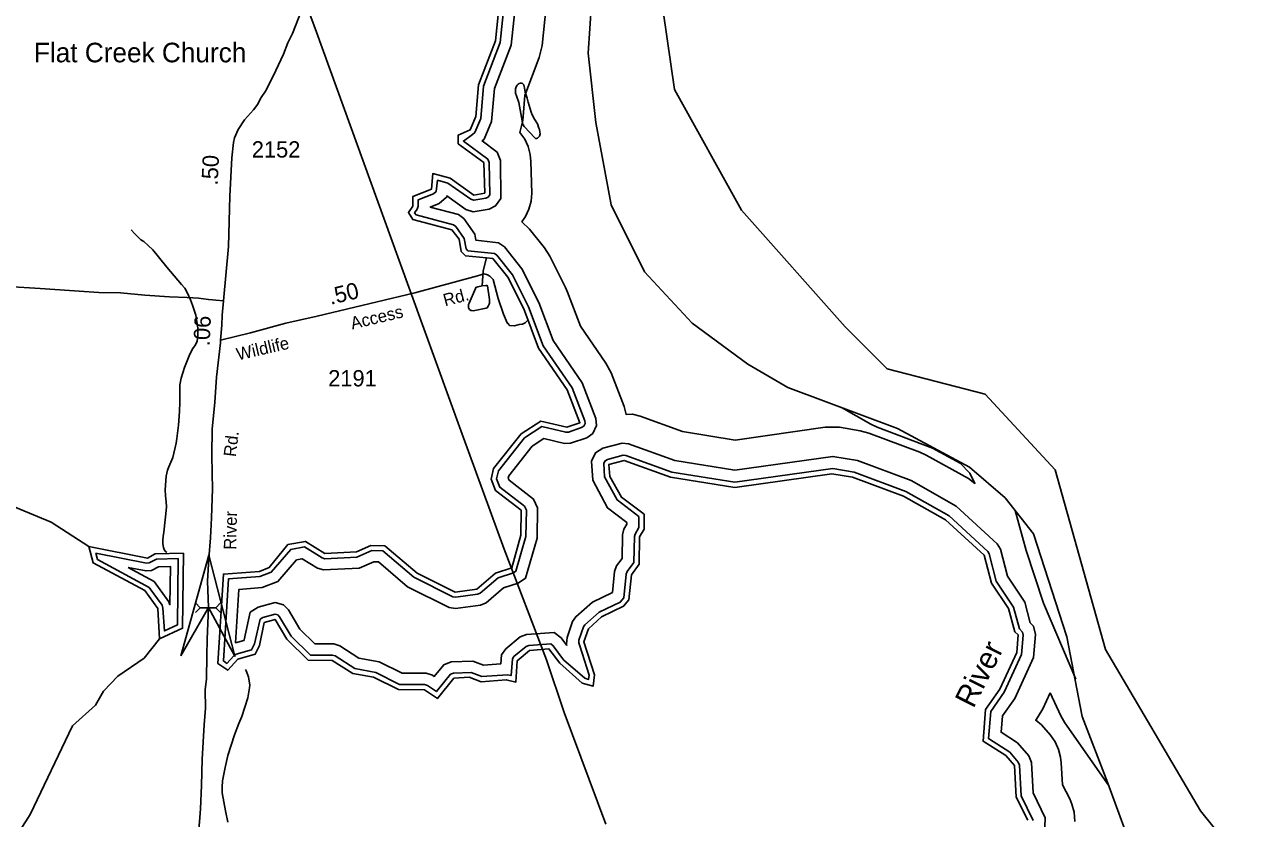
# Model space of a CAD drawing. Extents: x 1473865 to 1648260, y 639067 to 773536.
# Drawn here: x 1635672 to 1645131, y 653423 to 659498 of the extents above; entities that cross this region are included whole.
import ezdxf

# ---------------------------------------------------------------- set-up
doc = ezdxf.new("R2010")
doc.units = 0
for name, color, linetype in [('Exist Boundary Political CountyLine', 7, 'Continuous'), ('Exist Cultural Church with Cemetery Label', 7, 'Continuous'), ('Exist Hydrographic Buffer Line', 7, 'Continuous'), ('Exist Hydrographic Creek Single Shore', 7, 'Continuous'), ('Exist Hydrographic Lake Shore', 7, 'Continuous'), ('Exist Hydrographic Misc Water Feature', 7, 'Continuous'), ('Exist Hydrographic River Shore', 7, 'Continuous'), ('Exist Hydrographic River Shore Label', 7, 'Continuous'), ('Exist Road Non-System Type 51', 7, 'Continuous'), ('Exist Road Secondary Mileage Hundredths English Label', 7, 'Continuous'), ('Exist Road Secondary Structure Culvert Attributed CELL', 7, 'Continuous'), ('Exist Road Secondary Structure Culvert CELL', 7, 'Continuous'), ('Exist Road Secondary Type 51 Attributed', 7, 'Continuous'), ('Exist Road Secondary Type 51 Label', 7, 'Continuous'), ('Exist Road Secondary Type 51 Number Label', 7, 'Continuous'), ('Exist Utilities Electrical Transmission Line', 7, 'Continuous')]:
    doc.layers.add(name, color=color, linetype=linetype)

msp = doc.modelspace()

# ---------------------------------------------------------------- linework, layer by layer
at = {"layer": 'Exist Boundary Political CountyLine'}
msp.add_lwpolyline([(1640027.9, 659850.2), (1639988.5, 659279.5), (1640047.5, 658748.2), (1640165.6, 658118.4), (1640421.2, 657606.8), (1640785.1, 657213.2), (1641212.8, 656898.3), (1641517.7, 656721.2), (1642358.5, 656406.4), (1642909.2, 656111.2), (1643184.5, 655875), (1643400.8, 655599.5), (1643656.5, 654812.4), (1643774.5, 654202.3), (1643971.2, 653690.6), (1644187.5, 653100.3)], dxfattribs=at)
at = {"layer": 'Exist Hydrographic Buffer Line'}
for points in [[(1639826.5, 654745.2), (1639782, 654804.9), (1639728, 654844.7), (1639515.9, 654830.5), (1639468.9, 654811.4), (1639357, 654718.9), (1639324.6, 654673), (1639319.6, 654604.4), (1639187.3, 654594.9), (1639106.4, 654625.8), (1638940.3, 654619.7), (1638883, 654596.7), (1638809.9, 654508.3), (1638795.2, 654518.3), (1638748.1, 654533), (1638564.7, 654533.6), (1638389, 654621.8), (1638232.5, 654649.5), (1638086.8, 654743.8), (1638041.5, 654757.3), (1637896.2, 654757.7), (1637780.5, 654871.1), (1637693.4, 655019.2), (1637654.9, 655057.2), (1637590.6, 655074.5), (1637460, 655038.6), (1637400.4, 654999.6), (1637352.6, 654788), (1637351.1, 654785), (1637288.4, 654766.3), (1637313.5, 655175), (1637491.9, 655188.4), (1637612.1, 655235), (1637755.5, 655402.5), (1637797.7, 655409.9), (1637916.1, 655337.1), (1637961.9, 655324.1), (1638235.4, 655337), (1638348.1, 655385.9), (1638383.5, 655385.2), (1638605.2, 655195.8), (1638924.3, 655036.2), (1638973, 655028.1), (1639164.8, 655054.4), (1639207.7, 655073.4), (1639341.2, 655187.2), (1639453.8, 655223.4), (1639507.9, 655259.8), (1639597.8, 655566.8), (1639601.8, 655798.4), (1639570.5, 655866.5), (1639383, 656010.2), (1639376.5, 656027.6), (1639380.3, 656044.8), (1639560.5, 656271.1), (1639649.6, 656329.3), (1639808.9, 656292.1), (1639854.8, 656294.3), (1639977.6, 656336.1), (1640024.3, 656368.2), (1640052.4, 656428.7), (1640047.8, 656484.2), (1639942.5, 656757.2), (1639720.1, 657080.7), (1639610.9, 657371.6), (1639481.1, 657629.6), (1639348.7, 657796.4), (1639302.9, 657829), (1639129.6, 657847.3), (1639121.3, 657895.6), (1639037.1, 658014), (1638994.7, 658044.7), (1638779.3, 658101.2), (1638848.6, 658128.7), (1638904.2, 658176.6), (1638905.6, 658187.3), (1639052.3, 658083.8), (1639107.9, 658066.2), (1639229.6, 658087), (1639279.5, 658110.2), (1639320.5, 658168.7), (1639316.3, 658459.3), (1639292.6, 658521.5), (1639175.7, 658608.1), (1639191.8, 658622.6), (1639249.6, 658757.5), (1639272.5, 659008.5), (1639399.3, 659341.4), (1639480, 660108.3)], [(1639800.4, 654637), (1639721, 654743.6), (1639702.5, 654757.2), (1639535.4, 654746.1), (1639513.3, 654737.1), (1639420.3, 654660.2), (1639408.2, 654643.1), (1639398.9, 654515.4), (1639370.1, 654522.3), (1639174.6, 654508.2), (1639092.1, 654539.6), (1638958.3, 654534.7), (1638935.1, 654525.4), (1638826.1, 654393.4), (1638757.5, 654440.4), (1638734.9, 654447.5), (1638544.3, 654448.1), (1638361.7, 654539.7), (1638200.6, 654568.3), (1638050.6, 654665.3), (1638028.9, 654671.8), (1637861.2, 654672.1), (1637712.5, 654817.9), (1637625.3, 654966.1), (1637610.8, 654980.4), (1637590.8, 654985.8), (1637495.6, 654959.6), (1637476.2, 654947), (1637433.7, 654758.2), (1637410.2, 654713.3), (1637292.3, 654678.1), (1637274.2, 654666.7), (1637221.4, 654608.6), (1637194.2, 654627.1), (1637232.6, 655254.7), (1637472.8, 655272.8), (1637561.1, 655307), (1637710.4, 655481.5), (1637814.9, 655499.8), (1637950.8, 655416.2), (1637971.8, 655410.2), (1638215.7, 655421.8), (1638331.2, 655471.8), (1638415.8, 655470.2), (1638652.8, 655267.7), (1638951.1, 655118.5), (1638974.2, 655114.7), (1639141.2, 655137.6), (1639161.6, 655146.6), (1639298.7, 655263.5), (1639416.1, 655301.1), (1639434.5, 655313.5), (1639512.4, 655579.8), (1639515.9, 655780.4), (1639501.6, 655811.5), (1639311.3, 655957.3), (1639287.5, 656021.4), (1639301, 656082.5), (1639502.1, 656335.2), (1639633.5, 656421), (1639816.8, 656378.2), (1639838.7, 656379.2), (1639938.8, 656413.3), (1639956.5, 656425.5), (1639965.2, 656444.2), (1639963.5, 656464.9), (1639866.3, 656717), (1639643.6, 657040.9), (1639532.4, 657337.3), (1639408.6, 657583.3), (1639289.2, 657733.7), (1639271.6, 657746.2), (1639068.2, 657767.7), (1639054.1, 657782), (1639040.3, 657861.8), (1638975.6, 657952.9), (1638957.5, 657965.9), (1638670.5, 658041.3), (1638659.8, 658058.5), (1638678.6, 658085.4), (1638685.9, 658107.9), (1638686.5, 658156.5), (1638803.6, 658202.9), (1638823.5, 658220.1), (1638834.8, 658307.1), (1638914.7, 658285.7), (1639090.8, 658161.4), (1639113.9, 658154.1), (1639203.9, 658169.5), (1639222.6, 658178.2), (1639234.5, 658195.1), (1639231, 658442.9), (1639221.5, 658467.7), (1639033.2, 658607.2), (1639102.2, 658657), (1639120.5, 658673.6), (1639165.6, 658778.8), (1639188.3, 659028), (1639315.3, 659361.5), (1639392.6, 660095.4)], [(1641930.6, 656566.6), (1642153.7, 656440.4), (1642203.3, 656417.1), (1642628.2, 656256), (1642838.7, 656141.1), (1642911.9, 656065), (1642952.1, 655986.9), (1642902.5, 656022.8), (1642579.6, 656203.3), (1642529.9, 656226.3), (1642139.9, 656372.1), (1642072.7, 656390), (1641914.7, 656416.2), (1641804.9, 656417.3), (1641115.1, 656318.7), (1640711.4, 656383.5), (1640387.2, 656500.6), (1640327.4, 656516.6), (1640280.4, 656513.7), (1640264.1, 656574.3), (1640164.8, 656832.2), (1640125, 656907.4), (1639929.3, 657190.3), (1639831.9, 657449.7), (1639816.4, 657485.2), (1639694.4, 657727.3), (1639653.8, 657790.4), (1639538.7, 657933.9), (1639481.4, 657989.9), (1639508.7, 658028.8), (1639535.1, 658085.7), (1639551.4, 658146.3), (1639556.9, 658208.8), (1639550.8, 658451.2), (1639545.4, 658504.5), (1639529.2, 658565.1), (1639502.6, 658622), (1639466.7, 658673.3), (1639487.7, 658764.9), (1639503.6, 658956.5), (1639614.3, 659247.6), (1639636, 659338.6), (1639711.1, 660062.4)], [(1643469.2, 652871), (1643489.8, 653426.3), (1643398.3, 653617.9), (1643384.8, 653849.4), (1643364.5, 653900.9), (1643279.4, 654000.2), (1643152.8, 654081.2), (1643162.7, 654208.2), (1643256.7, 654340.9), (1643399.5, 654652.5), (1643415.8, 654830.8), (1643401.6, 654893.1), (1643376.3, 654919.3), (1643333.6, 655078.1), (1643201.1, 655277.2), (1643147.4, 655483.1), (1643121.9, 655525.1), (1642808.4, 655813), (1642462.4, 656007.8), (1642051.9, 656161.7), (1641863.7, 656193.6), (1641113.2, 656088.2), (1640654, 656161.9), (1640298.3, 656290.5), (1640249.9, 656294.6), (1640100.6, 656255.8), (1640045.3, 656220.7), (1640015, 656156.3), (1640024.4, 656010.5), (1640138.3, 655799.4), (1640285.2, 655686.8), (1640285.1, 655673.3), (1640262.7, 655635), (1640250.9, 655592.5), (1640248.3, 655412.6), (1640206.7, 655355.5), (1640190.7, 655312.8), (1640174.8, 655151.7), (1640023, 655077.6), (1639894.2, 654965.4), (1639869.9, 654928.5), (1639827.2, 654805.6), (1639823.2, 654755.6), (1639826.5, 654745.2)], [(1643396.9, 653407), (1643307.4, 653594.5), (1643293.8, 653829.3), (1643284.5, 653852.7), (1643218.3, 653929.9), (1643056.6, 654033.4), (1643072.9, 654240.7), (1643176.6, 654387.1), (1643309.2, 654676.6), (1643322.8, 654824.6), (1643317.5, 654847.6), (1643293.5, 654872.4), (1643248.5, 655039.6), (1643115.9, 655239), (1643061.6, 655446.8), (1643049.9, 655466.1), (1642754, 655738), (1642423.4, 655924), (1642027.9, 656072.3), (1641862.4, 656100.4), (1641112.3, 655995), (1640630.8, 656072.3), (1640278.5, 656199.7), (1640257.9, 656201.5), (1640137.8, 656170.3), (1640117.3, 656157.3), (1640108.5, 656138.5), (1640115, 656036.5), (1640210, 655860.5), (1640377.7, 655732), (1640377, 655648), (1640348.3, 655598.8), (1640342.8, 655579.3), (1640340, 655382), (1640288.5, 655311.4), (1640281.1, 655291.8), (1640263.4, 655111.2), (1640235, 655078.6), (1640074.3, 655000.2), (1639964.2, 654904.3), (1639953.1, 654887.4), (1639918.1, 654786.4), (1639916.4, 654766.4), (1639924, 654742.8)], [(1643259.5, 655779.5), (1643343.6, 655473.2), (1643477, 655068.7), (1643725.7, 654487)], [(1636218.2, 655451.8), (1636605.2, 655376), (1636626.5, 655377.7), (1636682.4, 655407.2), (1636847.4, 655411.4), (1636842.1, 654903.8), (1636742.2, 654857.4), (1636731.7, 655032.1), (1636724.2, 655053.2), (1636625.3, 655189.8), (1636230.2, 655404.8), (1636218.2, 655451.8)], [(1636466.2, 655343.3), (1636601.8, 655316.8), (1636643.2, 655320.1), (1636697.6, 655348.7), (1636788, 655351), (1636784.9, 655058), (1636776.8, 655080.9), (1636665.1, 655235.1), (1636466.2, 655343.3)], [(1639924, 654742.8), (1639996.1, 654518.2), (1639992.5, 654485.8), (1639963.6, 654494.4), (1639800.4, 654637)], [(1643716.8, 653398.3), (1643711.3, 653470.6), (1643695.1, 653531.2), (1643678, 653570.7), (1643623, 653679.5), (1643613.2, 653847.7), (1643608.4, 653889.6), (1643592.1, 653950.2), (1643565.7, 654007.1), (1643529.7, 654058.4), (1643460.9, 654138.5), (1643417.6, 654173.8), (1643437.6, 654202.1), (1643471.5, 654260.9), (1643527.5, 654383.6)], [(1643527.5, 654383.6), (1643610.1, 654208), (1643641.1, 654154.7), (1643976.4, 653676.3)]]:
    msp.add_lwpolyline(points, dxfattribs=at)
at = {"layer": 'Exist Hydrographic Creek Single Shore'}
for points in [[(1636163.8, 655503.2), (1635873.8, 655689.6), (1635500.9, 655844.8), (1635433.8, 655846.1)], [(1634887.7, 652702.9), (1635172.8, 652831.7), (1635560.8, 653211.2), (1635713.8, 653451), (1636038.8, 654130.4), (1636215.8, 654287.6), (1636275.8, 654394.8), (1636384.8, 654510.7), (1636586.8, 654647.8), (1636705.8, 654796.4)]]:
    msp.add_lwpolyline(points, dxfattribs=at)
at = {"layer": 'Exist Hydrographic Lake Shore'}
for points in [[(1636705.8, 654796.4), (1636881.9, 654878.2), (1636887.8, 655452.4), (1636671.8, 655446.9), (1636612.8, 655415.3), (1636163.8, 655503.2)], [(1636705.8, 654796.4), (1636691.8, 655029.7), (1636592.9, 655166.3), (1636195.9, 655377.8), (1636163.8, 655503.2)]]:
    msp.add_lwpolyline(points, dxfattribs=at)
at = {"layer": 'Exist Hydrographic Misc Water Feature'}
for points in [[(1639576.6, 658775.6), (1639600.1, 658739.4), (1639611.8, 658707.2), (1639615.6, 658695.2), (1639619.4, 658677.1), (1639621.3, 658663.1), (1639615, 658645.1), (1639600.8, 658629.3), (1639592.8, 658627.4), (1639586.8, 658627.5), (1639580.8, 658631.6), (1639497.9, 658718.6), (1639490, 658730.7), (1639486.1, 658742.7), (1639484.4, 658762.8), (1639458, 658903.1), (1639438.7, 658953.4), (1639432.9, 658973.5), (1639433.1, 658993.5), (1639433.3, 659007.5), (1639437.4, 659021.4), (1639445.6, 659035.3), (1639451.8, 659043.3), (1639459.8, 659049.1), (1639469.8, 659051), (1639477.8, 659051), (1639485.8, 659048.8), (1639491.8, 659042.8), (1639495.7, 659036.7), (1639499.6, 659024.6), (1639501.4, 659014.6), (1639507.1, 658982.6), (1639520.6, 658936.4), (1639530, 658904.3), (1639553.2, 658827.9), (1639560.9, 658807.8), (1639576.6, 658775.6)], [(1636487.5, 657926.4), (1636517.1, 657896), (1636562.6, 657851.5), (1636584.3, 657837.2), (1636618.1, 657808.8), (1636653.7, 657774.3), (1636697.1, 657721.8), (1636762.1, 657641), (1636874.6, 657509.7), (1636900.2, 657481.3), (1636919.7, 657443.1), (1636941.2, 657392.8), (1636958.8, 657350.6), (1636983.8, 657274.3), (1636998.7, 657176), (1636998, 657122), (1636993.3, 657076.1), (1636981.1, 657048.2), (1636960.7, 657020.5), (1636938.3, 656976.7), (1636896.9, 656873.1), (1636870, 656791.4), (1636861.4, 656741.6), (1636860.3, 656653.5), (1636861.7, 656609.5), (1636859, 656537.5), (1636851.7, 656433.5), (1636838.5, 656329.7), (1636831.9, 656293.7), (1636806.7, 656184), (1636775.9, 656114.4), (1636767.5, 656088.4), (1636754.9, 656042.6), (1636747.7, 655936.6), (1636751.1, 655890.6), (1636756.6, 655844.5), (1636758.1, 655806.5), (1636753.5, 655752.6), (1636749, 655708.5), (1636737.8, 655612.7), (1636733.4, 655580.7), (1636731.1, 655552.7), (1636730.8, 655522.7), (1636736.3, 655494.7), (1636740.2, 655480.6), (1636748.1, 655468.5), (1636760, 655458.4)], [(1639177.1, 657498.1), (1639183.9, 657614.2), (1639208.9, 657714.2)], [(1639177.1, 657498.1), (1639143, 657490.4), (1639135, 657488.5), (1639129, 657486.6), (1639124.9, 657478.7), (1639077.5, 657367.2), (1639073.4, 657355.3), (1639073.2, 657331.3), (1639075, 657325.3), (1639080.9, 657317.1), (1639088.9, 657311.1), (1639096.8, 657308.9), (1639106.9, 657308.8), (1639207.2, 657327.6), (1639215.2, 657331.6), (1639223.3, 657343.4), (1639231.5, 657357.4), (1639233.5, 657365.3), (1639233.7, 657379.3), (1639231.9, 657393.4), (1639217.1, 657499.6), (1639213.1, 657501.6), (1639205.1, 657501.7), (1639177.1, 657498.1)], [(1637227.3, 653392.1), (1637210.5, 653480.3), (1637184, 653618.7), (1637184.5, 653660.7), (1637187.2, 653708.7), (1637208.4, 653812.5), (1637227.5, 653902.3), (1637279.5, 654061.7), (1637312.5, 654147.3), (1637335, 654201.1), (1637357.9, 654272.8), (1637380.9, 654344.6), (1637395.7, 654422.4), (1637398, 654442.4), (1637386.7, 654506.5), (1637369.3, 654550.8), (1637363.4, 654562.9)]]:
    msp.add_lwpolyline(points, dxfattribs=at)
at = {"layer": 'Exist Hydrographic River Shore'}
for points in [[(1641190.2, 661576.5), (1641185.5, 661555.8), (1640563.5, 659602), (1640649.3, 659000.9), (1641164.1, 658077.6), (1641957.2, 657184.7), (1642279, 656862.6), (1643029.8, 656669.4), (1643566, 656089.7), (1643952.1, 654715.6), (1644680.2, 653479.6), (1645130.7, 652921.3)], [(1640417.9, 655751.9), (1640416.9, 655637.1), (1640382.8, 655578.7), (1640379.9, 655368.7), (1640320.9, 655287.8), (1640301.8, 655094.6), (1640259.9, 655046.2), (1640091.9, 654964.2), (1639990.9, 654874.4), (1639955.8, 654773.3), (1640036.9, 654522.3), (1640026.9, 654433.8), (1639943.8, 654458.5), (1639770.9, 654609.7), (1639688.8, 654719.6), (1639538.8, 654706.2), (1639445.8, 654629.4), (1639435.9, 654465.5), (1639360.9, 654483.4), (1639168.8, 654467.6), (1639077.9, 654502.3), (1638960.8, 654494.8), (1638833.9, 654339.8), (1638734.8, 654407.4), (1638534.8, 654408.2), (1638343.8, 654504), (1638185.8, 654530.1), (1638028.8, 654631.7), (1637844.8, 654632.2), (1637680.9, 654793.1), (1637590.8, 654945.8), (1637506.9, 654921.3), (1637471.8, 654744.8), (1637437.9, 654679.8), (1637303.9, 654639.8), (1637227.8, 654556), (1637152.9, 654606.8), (1637194.9, 655292), (1637469.9, 655312.7), (1637545.8, 655343.9), (1637688.9, 655518.3), (1637822.9, 655541.8), (1637971.8, 655450.2), (1638213.9, 655461.7), (1638322.9, 655512), (1638430.8, 655509.8), (1638678.9, 655298.1), (1638968.9, 655154.3), (1639135.8, 655177.2), (1639278.8, 655299.1), (1639403.9, 655339.2), (1639473.8, 655590.5), (1639475.9, 655780.9), (1639277.9, 655932.5), (1639245.9, 656018.5), (1639263.9, 656100.2), (1639474.9, 656365.1), (1639625.9, 656463.8), (1639825.9, 656417.1), (1639925.9, 656451.2), (1639828.9, 656702.6), (1639607.9, 657022.2), (1639494.9, 657323.2), (1639372.8, 657565.2), (1639257.9, 657708.7), (1639208.9, 657714.2), (1639049.9, 657729.3), (1639016.9, 657762.8), (1639000.9, 657855), (1638943.9, 657928.4), (1638644.9, 658006.7), (1638611.9, 658059.8), (1638645.9, 658108.4), (1638646.9, 658183.8), (1638788.9, 658240.1), (1638798.9, 658358), (1638931.9, 658322.5), (1639113.9, 658194.1), (1639196.9, 658208.8), (1639190.9, 658441.9), (1638992.9, 658587.2), (1638993.9, 658652.8), (1639085.9, 658693.6), (1639128.9, 658794.5), (1639148.9, 659036.9), (1639277.9, 659375.7), (1639353, 660099.5)], [(1643356.9, 653408.1), (1643267.9, 653583.8), (1643253.9, 653827), (1643187.8, 653903.9), (1643014.9, 654012.3), (1643033.8, 654254.9), (1643143.9, 654410.2), (1643272.9, 654693.2), (1643282.9, 654827.6), (1643257.9, 654851), (1643209.9, 655029.2), (1643078.9, 655222.2), (1643022.9, 655436.7), (1642726.9, 655708.6), (1642403.9, 655889.1), (1642013.9, 656034.8), (1641855.9, 656061), (1641111.9, 655954.6), (1640620.9, 656033.4), (1640264.9, 656162.1), (1640147.8, 656131.6), (1640154.9, 656039.6), (1640244.8, 655880.2), (1640417.9, 655751.9)]]:
    msp.add_lwpolyline(points, dxfattribs=at)
at = {"layer": 'Exist Road Non-System Type 51'}
msp.add_lwpolyline([(1639481.9, 657205.6), (1639485.6, 657206.1), (1639505.8, 657215.9), (1639529.9, 657237.7)], dxfattribs=at)
at = {"layer": 'Exist Road Secondary Structure Culvert Attributed CELL'}
msp.add_lwpolyline([(1636868.2, 654667.2), (1637083.8, 655437.6), (1637282.3, 654662.7), (1637079.4, 655037.7)], close=True, dxfattribs=at)
at = {"layer": 'Exist Road Secondary Structure Culvert CELL'}
for p, q in [((1636980.9, 655071.4), (1637015.8, 655034.6)), ((1636980.9, 654997.7), (1637015.8, 655034.6)), ((1637015.8, 655034.6), (1637136.7, 655034.6)), ((1637171.7, 655071.4), (1637136.7, 655034.6)), ((1637171.7, 654997.7), (1637136.7, 655034.6))]:
    msp.add_line(p, q, dxfattribs=at)
at = {"layer": 'Exist Road Secondary Type 51 Attributed'}
for points in [[(1637195.3, 657384.1), (1637233.8, 657799.1), (1637244.6, 658185.3), (1637258.1, 658479.1), (1637271.6, 658597), (1637279.9, 658632.9), (1637306.8, 658694.7), (1637355.5, 658770.2), (1637424.7, 658845.3), (1637459, 658888.9), (1637479.6, 658932.8), (1637522.3, 658996.3), (1637596.2, 659147.4), (1637653.9, 659272.6), (1637688.8, 659358.2), (1637723.7, 659429.7), (1637793.9, 659607.2), (1637828.7, 659686.6), (1637857.9, 659770.3), (1637877, 659868.1)], [(1637173.4, 657081.9), (1637402, 657139), (1637672.9, 657211.9), (1637911.7, 657266.8), (1638660.1, 657446), (1639141.9, 657574.5), (1639192.1, 657589.9), (1639217.9, 657583.4), (1639236, 657573.2), (1639261.5, 657548.7), (1639299.9, 657402.2), (1639340.4, 657281.9), (1639367.6, 657215.4), (1639377.7, 657207.3), (1639381.4, 657199.4), (1639387.3, 657195.3), (1639425.3, 657192.9), (1639459.6, 657202.4), (1639481.9, 657205.6)], [(1635543, 657494.9), (1635790.4, 657478.9), (1636239.8, 657448.1), (1636405.9, 657445.9), (1636593, 657427.4), (1636780.5, 657413.7), (1636918.2, 657408.9), (1637004.5, 657403.8), (1637080.9, 657393.3), (1637112.1, 657392), (1637136.2, 657389.1), (1637195.3, 657384.1)], [(1637173.4, 657081.9), (1637182.6, 657197.5), (1637185.8, 657273.6), (1637195.3, 657384.1)], [(1637003.3, 653298.3), (1637017.9, 653495), (1637026.1, 653672.7), (1637031.1, 653876.3), (1637047, 654137.5), (1637058.5, 654265.9), (1637055.3, 654406.7), (1637065.8, 654490.2), (1637067.8, 654665.5), (1637069.9, 654792.9), (1637079.4, 655037.7), (1637073.2, 655238), (1637082.4, 655410.5), (1637094.9, 655569.1), (1637103.3, 655723.6), (1637111.6, 655944.8), (1637109.5, 656061.7), (1637104.8, 656204.3), (1637109.1, 656402.4), (1637129.7, 656608.1), (1637142.1, 656799.9), (1637173.3, 657061.8), (1637173.4, 657081.9)]]:
    msp.add_lwpolyline(points, dxfattribs=at)
at = {"layer": 'Exist Utilities Electrical Transmission Line'}
msp.add_lwpolyline([(1640124.1, 653377.2), (1639805.9, 654233.5), (1639669, 654637), (1639346.7, 655483.1), (1639023.2, 656363.4), (1638531.4, 657721.7), (1637907.7, 659439.8), (1637250.8, 661220.3), (1636786.2, 662494), (1636466.4, 663366.3), (1636156.6, 664208.3), (1635511, 665948.5), (1634997.6, 667343), (1634533, 668633.2), (1634067.8, 669893.1)], dxfattribs=at)

# ---------------------------------------------------------------- texts
at = {"layer": 'Exist Cultural Church with Cemetery Label'}
msp.add_text('Flat Creek Church', height=150, dxfattribs=at).set_placement((1635742.7, 659210))
at = {"layer": 'Exist Hydrographic River Shore Label'}
msp.add_text('River', height=167.32, rotation=63.17586, dxfattribs=at).set_placement((1642940.3, 654257.8))
at = {"layer": 'Exist Road Secondary Mileage Hundredths English Label'}
for s, rotation, p in [('.50', 87.37113, (1637150.7, 658265.8)), ('.50', 13.46512, (1638016.4, 657353.2)), ('.06', 87.60493, (1637089.4, 657035.7))]:
    msp.add_text(s, height=125, rotation=rotation, dxfattribs=at).set_placement(p)
at = {"layer": 'Exist Road Secondary Type 51 Label'}
for s, rotation, p in [('Rd.', 14.92719, (1638892.6, 657341)), ('Access', 13.4651, (1638181.3, 657164.3)), ('Wildlife', 12.95269, (1637306.4, 656927.2)), ('Rd.', 83.20191, (1637289.7, 656186.3)), ('River', 88.74709, (1637292.1, 655477.6))]:
    msp.add_text(s, height=95, rotation=rotation, dxfattribs=at).set_placement(p)
at = {"layer": 'Exist Road Secondary Type 51 Number Label'}
for s, p in [('2152', (1637412.1, 658481)), ('2191', (1637997.5, 656729))]:
    msp.add_text(s, height=125, dxfattribs=at).set_placement(p)

doc.saveas('drawing.dxf')
